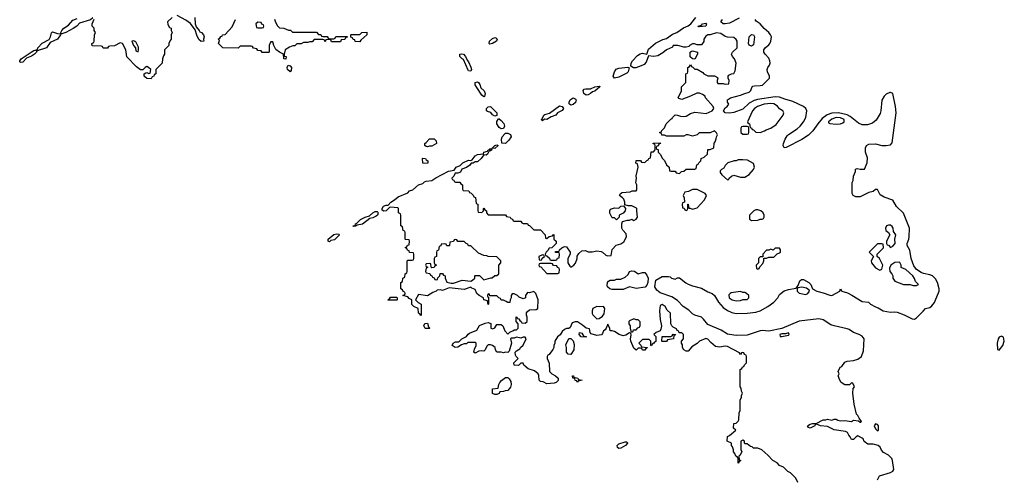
# Model space of a CAD drawing. Header units: inches. Extents: x 2710684 to 2828758, y 857022 to 965663.
# Tile 308 of 316: x 2791581 to 2800636, y 903247 to 907469. Entities that reach past the tile are written whole.
import ezdxf

# ---------------------------------------------------------------- set-up
doc = ezdxf.new("R2010")
doc.units = ezdxf.units.IN
doc.header["$MEASUREMENT"] = 0
doc.layers.add('C7990', color=7, linetype='Continuous')
doc.layers.add('C8900', color=7, linetype='Continuous')

msp = doc.modelspace()

# ---------------------------------------------------------------- linework, layer by layer
at = {"layer": 'C7990', "color": 4}
for points, elevation in [([(2792254, 907486), (2792232, 907468), (2792130, 907436), (2792107.3, 907410), (2792073.5, 907386.5), (2792004.7, 907350), (2791970, 907339), (2791960.2, 907340.2), (2791959, 907350), (2791969.3, 907370), (2791988, 907392), (2792030, 907419.1), (2792070, 907464), (2792110, 907478.8)], 8), ([(2792982, 907490), (2792942, 907450), (2792943.6, 907423.6), (2792958, 907398), (2792974, 907390), (2792974, 907370), (2792982, 907350), (2792974, 907330), (2792974, 907290), (2792963.6, 907276.4), (2792954, 907250), (2792954, 907230), (2792914, 907190), (2792914, 907150), (2792903.6, 907136.4), (2792894, 907110), (2792892.7, 907067.3), (2792834, 907010), (2792834, 906970), (2792818, 906962), (2792814, 906950), (2792798, 906942), (2792790, 906926), (2792750, 906928), (2792726, 906950), (2792726, 906970), (2792740.4, 906979.6), (2792750, 906982), (2792770, 906974), (2792782, 906978), (2792786, 907010), (2792766, 907030), (2792750, 907038), (2792734, 907030), (2792712.7, 907007.3), (2792692.7, 907007.3), (2792656.4, 907036.4), (2792567.3, 907127.3), (2792557.2, 907190), (2792526, 907250), (2792504.7, 907255.3), (2792451.6, 907228.4), (2792410, 907226), (2792398, 907222), (2792390, 907206), (2792350, 907206), (2792342, 907222), (2792330, 907226), (2792247.3, 907227.3), (2792246, 907250), (2792262, 907258), (2792267.3, 907272.7), (2792268, 907330), (2792278, 907350), (2792266, 907370), (2792266, 907390), (2792248.4, 907408.4), (2792248.4, 907431.6), (2792266, 907474)], 8), ([(2793191, 907490), (2793194.8, 907430), (2793202.8, 907402.8), (2793231, 907370), (2793236.9, 907356.9), (2793252, 907350), (2793272, 907330), (2793278, 907310), (2793272, 907290), (2793274, 907270), (2793250, 907268), (2793230, 907286), (2793210, 907326), (2793194.6, 907374.6), (2793152.5, 907432.5), (2793110, 907464), (2793030, 907508)], 8), ([(2793926, 907474), (2793930, 907454), (2793950, 907414), (2793970, 907394), (2794011.6, 907391.6), (2794052.7, 907372.7), (2794071.6, 907371.6), (2794090, 907354), (2794310, 907354), (2794330, 907334), (2794350, 907334), (2794358, 907318), (2794370, 907314), (2794410, 907314), (2794418, 907298), (2794430, 907294), (2794470, 907294), (2794482, 907298), (2794490, 907314), (2794592.7, 907312.7), (2794592.7, 907307.3), (2794578, 907302), (2794572.7, 907287.3), (2794538, 907282), (2794530, 907266), (2794450, 907266), (2794442, 907282), (2794430, 907286), (2794398, 907282), (2794390, 907266), (2794382, 907282), (2794370, 907286), (2794290, 907286), (2794270, 907266), (2794250, 907266), (2794230, 907258), (2794190, 907258), (2794170, 907246), (2794130, 907246), (2794111.6, 907228.4), (2794092.7, 907227.3), (2794063.6, 907216.4), (2794022, 907190), (2794012, 907150), (2794014, 907134), (2794032, 907130), (2794030, 907106), (2794009.3, 907109.3), (2794006, 907150), (2793970, 907168.7), (2793936, 907196), (2793918, 907230), (2793910, 907266), (2793890, 907266), (2793883.6, 907256.4), (2793874, 907230), (2793874, 907170), (2793870, 907166), (2793810, 907166), (2793802, 907182), (2793770, 907186), (2793762, 907202), (2793730, 907206), (2793722, 907222), (2793710, 907226), (2793610, 907226), (2793590, 907208), (2793448.4, 907208.4), (2793408.4, 907248.4), (2793418, 907278), (2793406, 907290), (2793422, 907298), (2793430, 907314), (2793442, 907318), (2793446, 907330), (2793470, 907334), (2793536.4, 907403.6), (2793566, 907470)], 8), ([(2798738, 903210), (2798718, 903250), (2798670, 903298), (2798646, 903310), (2798606, 903350), (2798570, 903366), (2798546, 903390), (2798506, 903410), (2798460.4, 903460.4), (2798406, 903510), (2798370, 903526), (2798330, 903526), (2798316.4, 903536.4), (2798300.4, 903540.4), (2798270, 903566), (2798250, 903566), (2798246, 903570), (2798246, 903590), (2798230, 903598), (2798214, 903590), (2798212.7, 903512.7), (2798222, 903490), (2798203.6, 903456.4), (2798194, 903450), (2798198, 903418), (2798212, 903410), (2798198, 903402), (2798190, 903388), (2798187.3, 903427.3), (2798182, 903442), (2798166, 903450), (2798156.4, 903476.4), (2798146, 903490), (2798146, 903510), (2798136.4, 903536.4), (2798126, 903550), (2798126, 903570), (2798086, 903590), (2798088.9, 903631.1), (2798110, 903642), (2798166, 903690), (2798146, 903710), (2798147.3, 903752.7), (2798170, 903754), (2798190, 903774), (2798194.6, 903785.4), (2798198, 903850), (2798207.3, 903872.7), (2798208, 903970), (2798218, 903990), (2798218, 904010), (2798228, 904030), (2798218, 904050), (2798216.4, 904076.4), (2798208, 904090), (2798206, 904250), (2798222, 904258), (2798227.3, 904272.7), (2798242, 904278), (2798247.3, 904292.7), (2798266, 904310), (2798266, 904370), (2798262, 904382), (2798247.3, 904387.3), (2798242, 904402), (2798230, 904406), (2798218, 904402), (2798210, 904386), (2798202, 904402), (2798090, 904462), (2798070, 904464), (2798015.3, 904455.3), (2797980.4, 904460.4), (2797936.4, 904496.4), (2797910, 904528), (2797890, 904535.3), (2797832, 904510), (2797811.1, 904488.9), (2797763.5, 904456.5), (2797730, 904418), (2797710, 904419), (2797690, 904428.7), (2797678, 904450), (2797675.3, 904475.3), (2797666, 904490), (2797666, 904510), (2797686, 904530), (2797686, 904570), (2797670, 904586), (2797647.3, 904587.3), (2797642, 904602), (2797627.3, 904607.3), (2797622, 904622), (2797590, 904638), (2797578, 904650), (2797568, 904670), (2797567.3, 904767.3), (2797536.4, 904796.4), (2797518, 904830), (2797490, 904848.7), (2797470, 904838), (2797464.9, 904790), (2797470.8, 904710), (2797482.8, 904650), (2797478.8, 904621.2), (2797470, 904606), (2797434, 904590), (2797414, 904570), (2797431.6, 904551.6), (2797432.7, 904507.3), (2797418, 904502), (2797414, 904490), (2797398, 904482), (2797390, 904466), (2797386, 904470), (2797386, 904510), (2797370, 904526), (2797310, 904526), (2797274, 904490), (2797292.7, 904472.7), (2797298, 904458), (2797352.7, 904452.7), (2797352.7, 904447.3), (2797338, 904442), (2797330, 904426), (2797310, 904426), (2797302, 904442), (2797290, 904446), (2797270, 904446), (2797250, 904428), (2797230, 904446), (2797202, 904510), (2797198, 904530), (2797206, 904566), (2797202, 904582), (2797190, 904586), (2797154.4, 904565.6), (2797130, 904559.3), (2797095.3, 904570), (2797050, 904598), (2797030, 904606), (2797010, 904606), (2797007.3, 904627.3), (2796990, 904666), (2796974, 904630), (2796964.7, 904615.3), (2796950, 904606), (2796941, 904579), (2796931.3, 904568.7), (2796890, 904562.7), (2796838, 904578), (2796828, 904590), (2796822, 904622), (2796790, 904628), (2796758, 904658), (2796710, 904688.7), (2796690, 904688.7), (2796662.8, 904677.2), (2796643.6, 904636.4), (2796630, 904626), (2796610, 904626), (2796590, 904618), (2796570, 904598), (2796551.1, 904568.9), (2796526, 904550), (2796502, 904510), (2796502, 904490), (2796492, 904470), (2796492, 904450), (2796485.4, 904434.6), (2796450, 904386), (2796438, 904382), (2796432.7, 904367.3), (2796432, 904350), (2796451.6, 904308.4), (2796454, 904230), (2796474, 904210), (2796510, 904192), (2796532, 904170), (2796532.7, 904147.3), (2796514, 904130), (2796496.9, 904123.1), (2796430, 904118), (2796396.4, 904136.4), (2796370, 904138), (2796358, 904150), (2796354.6, 904194.6), (2796348, 904210), (2796316, 904236), (2796256.5, 904256.5), (2796218, 904290), (2796210, 904306), (2796190, 904306), (2796167.3, 904287.3), (2796128, 904290), (2796126, 904310), (2796166, 904350), (2796147.3, 904367.3), (2796140.4, 904380.4), (2796138, 904410), (2796150, 904422), (2796182, 904438), (2796186, 904450), (2796210, 904474), (2796238, 904530), (2796230, 904546), (2796210, 904546), (2796190, 904538), (2796150, 904548), (2796130, 904538), (2796102, 904538), (2796094, 904530), (2796104.7, 904490), (2796082, 904418), (2796070, 904406), (2796050, 904408), (2796030, 904402), (2796010, 904408), (2795970, 904408), (2795958, 904430), (2795952.9, 904452.9), (2795930, 904468.7), (2795910, 904475.3), (2795890, 904475.3), (2795876.9, 904463.1), (2795862, 904430), (2795850, 904418), (2795830, 904422), (2795803.6, 904416.4), (2795770, 904398), (2795758, 904410), (2795763.1, 904436.9), (2795778, 904470), (2795778, 904490), (2795770, 904498), (2795703.6, 904496.4), (2795690, 904486), (2795670, 904486), (2795643.6, 904476.4), (2795610, 904455.3), (2795586, 904450), (2795558, 904470), (2795568.9, 904491.1), (2795590, 904504.7), (2795615.3, 904504.7), (2795626, 904510), (2795646, 904530), (2795690, 904552), (2795705.2, 904574.8), (2795716.5, 904583.5), (2795786, 904610), (2795810, 904654), (2795863.1, 904676.9), (2795890, 904682), (2795912.7, 904672.7), (2795914, 904630), (2795930, 904622), (2795950, 904634), (2795970, 904662), (2796010, 904664.7), (2796024.7, 904650), (2796043.6, 904603.6), (2796070, 904574), (2796087.3, 904592.7), (2796100.4, 904599.6), (2796116.4, 904603.6), (2796130, 904614), (2796150, 904614), (2796166, 904630), (2796166, 904670), (2796146, 904690), (2796147.3, 904732.7), (2796154, 904730), (2796158, 904718), (2796170, 904714), (2796179.6, 904699.6), (2796194, 904690), (2796198, 904678), (2796230, 904674), (2796248, 904692), (2796248.7, 904730), (2796242, 904750), (2796242, 904770), (2796250, 904782), (2796270, 904798), (2796330, 904802), (2796346, 904810), (2796348, 904890), (2796328, 904950), (2796310, 904968), (2796270, 904955.3), (2796250, 904958), (2796234, 904930), (2796232.7, 904907.3), (2796210, 904898), (2796174.6, 904914.6), (2796158, 904930), (2796130, 904946), (2796110, 904946), (2796102, 904930), (2796102, 904910), (2796092, 904890), (2796090, 904866), (2796070, 904866), (2796056.4, 904876.4), (2796030, 904886), (2796010, 904886), (2796002, 904902), (2795987.3, 904907.3), (2795970, 904926), (2795906, 904926), (2795902, 904942), (2795890, 904946), (2795882, 904930), (2795882, 904922), (2795894, 904914), (2795894, 904850), (2795890, 904846), (2795882, 904882), (2795848.9, 904888.9), (2795846, 904910), (2795806, 904930), (2795786, 904950), (2795770, 904986), (2795739, 904999), (2795730, 905008), (2795670, 904986), (2795530, 905002), (2795470, 904977.2), (2795450, 904982), (2795421, 904979), (2795410, 904968.7), (2795382, 904958), (2795330, 904928), (2795250, 904938), (2795222, 904890), (2795245.4, 904865.4), (2795274, 904850), (2795274, 904750), (2795270, 904746), (2795262, 904762), (2795248.4, 904768.4), (2795246, 904810), (2795206, 904830), (2795188.4, 904848.4), (2795186, 904890), (2795163.1, 904903.1), (2795150, 904918), (2795106, 904930), (2795122, 904938), (2795126, 904950), (2795122, 904962), (2795107.3, 904967.3), (2795102, 904982), (2795086, 904990), (2795086, 905050), (2795102, 905058), (2795106, 905090), (2795122, 905098), (2795126, 905130), (2795142, 905138), (2795146, 905150), (2795146, 905250), (2795150, 905254), (2795190, 905254), (2795202, 905258), (2795206, 905270), (2795206, 905310), (2795202, 905322), (2795167.3, 905327.3), (2795162, 905342), (2795147.3, 905347.3), (2795142, 905362), (2795128.4, 905368.4), (2795130, 905374), (2795142, 905378), (2795147.3, 905392.7), (2795162, 905398), (2795166, 905430), (2795162, 905442), (2795130, 905446), (2795126, 905450), (2795126, 905510), (2795122, 905522), (2795107.3, 905527.3), (2795102, 905562), (2795086, 905570), (2795086, 905670), (2795082, 905682), (2795066, 905690), (2795066, 905730), (2795058, 905738), (2794990, 905742), (2794981, 905739), (2794950.8, 905709.2), (2794930, 905705.2), (2794915.3, 905715.3), (2794914, 905730), (2794927.6, 905752.4), (2794950, 905760.7), (2794970, 905762), (2794994, 905790), (2795028.7, 905810), (2795062.9, 905837.1), (2795150, 905876), (2795167, 905893), (2795198, 905902), (2795250, 905947.3), (2795290, 905960.7), (2795304.2, 905975.8), (2795318, 905982), (2795370, 905987.3), (2795407.6, 906012.4), (2795524.8, 906075.2), (2795575.3, 906084.7), (2795595.3, 906110), (2795632.9, 906127.1), (2795655.3, 906150), (2795710, 906174.8), (2795730, 906171.3), (2795742, 906178), (2795770, 906214.8), (2795790, 906226.8), (2795847.3, 906232.7), (2795848.7, 906250), (2795882, 906258), (2795888, 906270), (2795904.7, 906275.3), (2795910, 906282), (2795919.6, 906279.6), (2795922, 906270), (2795910, 906262), (2795898, 906262), (2795882, 906230), (2795870, 906222), (2795850, 906226), (2795824.7, 906190), (2795790, 906162), (2795770, 906162), (2795750, 906148), (2795732.7, 906147.3), (2795722, 906130), (2795691, 906109), (2795647.1, 906092.9), (2795635.3, 906064.7), (2795610, 906055.3), (2795584.7, 906055.3), (2795572.7, 906027.3), (2795554, 906010), (2795558, 905998), (2795572.7, 905992.7), (2795578, 905978), (2795590, 905974), (2795630, 905974), (2795638, 905958), (2795654, 905950), (2795654, 905910), (2795658, 905898), (2795712.7, 905892.7), (2795718, 905878), (2795732.7, 905872.7), (2795752.7, 905852.7), (2795758, 905838), (2795772.7, 905832.7), (2795778, 905778), (2795794, 905770), (2795794, 905710), (2795798, 905698), (2795830, 905694), (2795846, 905710), (2795846, 905730), (2795850, 905734), (2795858, 905718), (2795874, 905710), (2795874, 905690), (2795890, 905674), (2796050, 905674), (2796058, 905658), (2796092.7, 905652.7), (2796098, 905638), (2796112.7, 905632.7), (2796118, 905618), (2796130, 905614), (2796190, 905614), (2796198, 905598), (2796210, 905594), (2796250, 905594), (2796258, 905578), (2796270, 905574), (2796310, 905534), (2796370, 905534), (2796414, 905490), (2796418, 905458), (2796430, 905454), (2796450, 905474), (2796482, 905478), (2796486, 905490), (2796492.7, 905492.7), (2796494, 905450), (2796514, 905430), (2796514, 905410), (2796474, 905370), (2796450, 905366), (2796436.9, 905343.1), (2796422, 905330), (2796414, 905310), (2796418, 905298), (2796430, 905294), (2796452.7, 905272.7), (2796458, 905258), (2796470, 905254), (2796510, 905254), (2796522, 905258), (2796527.3, 905272.7), (2796542, 905278), (2796546, 905310), (2796542, 905322), (2796510, 905326), (2796510, 905334), (2796542, 905338), (2796546, 905350), (2796566, 905370), (2796590, 905382), (2796610, 905378), (2796642, 905330), (2796642, 905310), (2796622, 905270), (2796622, 905230), (2796639.6, 905199.6), (2796650, 905192), (2796678, 905210), (2796693.2, 905226.8), (2796708, 905270), (2796708.4, 905291.6), (2796723.1, 905316.9), (2796750, 905342), (2796783.6, 905343.6), (2796810, 905332), (2796847.3, 905332.7), (2796890, 905341), (2796930, 905336), (2796942, 905330), (2796970, 905302), (2796990, 905294), (2797022, 905298), (2797030, 905354), (2797068, 905392), (2797110, 905404.7), (2797136.5, 905423.5), (2797162, 905470), (2797158, 905498), (2797128, 905530), (2797118, 905550), (2797118, 905590), (2797126, 905610), (2797170, 905624.7), (2797190, 905624.7), (2797210, 905631.3), (2797230, 905622), (2797250, 905632), (2797262, 905650), (2797255.3, 905710), (2797258, 905730), (2797254.6, 905734.6), (2797210, 905755.3), (2797176.4, 905756.4), (2797146, 905766), (2797146, 905790), (2797136.4, 905816.4), (2797126, 905830), (2797098, 905850), (2797106, 905870), (2797123.1, 905876.9), (2797194.6, 905885.4), (2797212.7, 905892.7), (2797250, 905894), (2797256.4, 905903.6), (2797255.3, 905950), (2797248.7, 905968.7), (2797254, 906010), (2797249, 906031), (2797268, 906110), (2797262, 906142), (2797248.9, 906148.9), (2797250, 906174), (2797290, 906174), (2797298, 906158), (2797330, 906154), (2797347.3, 906172.7), (2797362, 906178), (2797367.3, 906192.7), (2797382, 906198), (2797387.3, 906252.7), (2797410, 906254), (2797426, 906270), (2797426, 906310), (2797422, 906322), (2797407.3, 906327.3), (2797407.3, 906332.7), (2797470, 906334), (2797474, 906330), (2797458, 906322), (2797452.7, 906307.3), (2797438, 906302), (2797434, 906290), (2797438, 906278), (2797452.7, 906272.7), (2797454, 906250), (2797471.6, 906231.6), (2797492, 906190), (2797511.3, 906171.3), (2797530, 906134), (2797554, 906110), (2797558, 906078), (2797570, 906074), (2797610, 906074), (2797618, 906058), (2797650, 906054), (2797668.4, 906071.6), (2797690, 906074), (2797710, 906094), (2797790, 906094), (2797802, 906098), (2797808.4, 906131.6), (2797822, 906138), (2797827.3, 906152.7), (2797846, 906170), (2797847.3, 906192.7), (2797876.4, 906203.6), (2797906, 906230), (2797910, 906274), (2797930, 906274), (2797966, 906290), (2797968.4, 906331.6), (2797976.4, 906343.6), (2797987.3, 906372.7), (2797988.4, 906391.6), (2797998, 906410), (2797990, 906426), (2797970, 906446), (2797930, 906428), (2797830, 906428), (2797810, 906408), (2797770, 906395.3), (2797730, 906408), (2797710, 906408), (2797690, 906398), (2797650, 906395.3), (2797530, 906398), (2797510, 906406), (2797487.3, 906407.3), (2797482, 906422), (2797466, 906430), (2797482, 906438), (2797486, 906450), (2797510, 906474), (2797526, 906510), (2797570, 906554), (2797582, 906558), (2797586, 906570), (2797608.4, 906591.6), (2797630, 906591.3), (2797659.6, 906579.6), (2797690, 906578), (2797710, 906582), (2797750, 906604.7), (2797790, 906618), (2797893.6, 906606.4), (2797948, 906630), (2797958.6, 906641.4), (2797964, 906650), (2797959, 906670), (2797889, 906750), (2797884, 906764), (2797861.2, 906781.2), (2797832.1, 906792.1), (2797807.3, 906792.7), (2797750, 906765.2), (2797670, 906735.3), (2797642, 906742), (2797638, 906750), (2797667.3, 906812.7), (2797668, 906850), (2797706, 906890), (2797706, 906970), (2797722, 906978), (2797726, 906990), (2797726, 907030), (2797742, 907038), (2797750, 907054), (2797758, 907038), (2797772.7, 907032.7), (2797790, 907014), (2797810, 907014), (2797863.6, 906983.6), (2797874, 906970), (2797910, 906952), (2797970.9, 906950.9), (2797998, 906938), (2798002, 906930), (2797994, 906910), (2797994, 906890), (2798002, 906882), (2798050, 906882), (2798070, 906874), (2798102, 906878), (2798106, 906910), (2798098, 906930), (2798098, 906950), (2798102, 906958), (2798128.4, 906971.6), (2798150, 906974), (2798160.4, 906999.6), (2798169, 907070), (2798154, 907110), (2798135.3, 907130), (2798128.7, 907150), (2798135.3, 907170), (2798178, 907210), (2798178, 907270), (2798170, 907286), (2798150, 907306), (2798090, 907308.7), (2798070, 907315.3), (2798030, 907342), (2797990, 907348), (2797930, 907328.7), (2797910, 907328), (2797890, 907318), (2797872, 907290), (2797871.3, 907268.7), (2797850, 907238), (2797810, 907238), (2797787.3, 907247.3), (2797770, 907248), (2797742, 907230), (2797738, 907222), (2797710, 907215.3), (2797690, 907215.3), (2797632.5, 907232.5), (2797592, 907230), (2797583.4, 907216.6), (2797528.2, 907190), (2797497.2, 907162.8), (2797450, 907136.9), (2797410, 907129.6), (2797364.9, 907135.1), (2797341.5, 907078.5), (2797322.9, 907057.1), (2797296.7, 907043.3), (2797246.5, 907026.5), (2797226.5, 907026.5), (2797200.7, 907040.7), (2797204.2, 907070), (2797216.4, 907090), (2797261.6, 907138.4), (2797286, 907154), (2797310, 907161.1), (2797348.9, 907151.1), (2797363.3, 907196.7), (2797427.2, 907252.7), (2797494.2, 907285.8), (2797530, 907295.5), (2797583.5, 907336.5), (2797624, 907350), (2797685.6, 907394.4), (2797730, 907410.8), (2797754.5, 907430), (2797799, 907490)], 8), ([(2798197.7, 907482.3), (2798110, 907435.6), (2798070.3, 907429.7), (2798051.8, 907431.8), (2798029.5, 907450), (2798043.7, 907470)], 4), ([(2800000, 905087.4), (2799976.2, 905110), (2799950, 905120.4), (2799891.9, 905131.9), (2799870, 905142), (2799829.8, 905169.8), (2799804.2, 905204.2), (2799778.5, 905270), (2799768.2, 905348.2), (2799741.6, 905390), (2799741.3, 905410), (2799757.7, 905450), (2799761, 905470), (2799763.1, 905550), (2799708.2, 905688.2), (2799645.2, 905750), (2799610, 905808), (2799530, 905835.3), (2799495.3, 905855.3), (2799470, 905906), (2799450, 905906), (2799430, 905888), (2799390, 905878), (2799310, 905838), (2799270, 905838), (2799246, 905850), (2799238, 905870), (2799238, 905970), (2799246, 905990), (2799248, 906030), (2799268, 906070), (2799268.4, 906091.6), (2799282, 906098), (2799310, 906092), (2799350, 906094), (2799375.3, 906150), (2799378, 906198), (2799358, 906250), (2799358, 906290), (2799368.9, 906311.1), (2799390, 906322), (2799450, 906324.7), (2799510, 906311), (2799550.9, 906310.9), (2799590, 906317.3), (2799604.8, 906335.2), (2799642, 906610), (2799635, 906670), (2799610, 906789), (2799590, 906799.3), (2799582, 906798), (2799550, 906784), (2799530, 906764), (2799510.5, 906729.5), (2799501.3, 906630), (2799493.5, 906606.5), (2799457.3, 906542.7), (2799423.9, 906516.1), (2799379.2, 906500.8), (2799330, 906499.8), (2799295.4, 906515.4), (2799217.3, 906577.3), (2799190, 906592.9), (2799110, 906611.8), (2799050, 906608.8), (2799007.9, 906592.1), (2798961.2, 906558.8), (2798919.6, 906510), (2798874.1, 906445.9), (2798834.9, 906405.1), (2798774.1, 906365.9), (2798630, 906292.3), (2798610, 906289.2), (2798600.9, 906310), (2798604.5, 906330), (2798620.7, 906370), (2798639.3, 906400.7), (2798650, 906413.4), (2798730, 906465.5), (2798758, 906490), (2798789.4, 906530), (2798809.5, 906570), (2798818.7, 906630), (2798809.6, 906650), (2798789.6, 906670), (2798690, 906714.8), (2798616.3, 906736.3), (2798570, 906755.1), (2798530, 906759.8), (2798366.3, 906733.7), (2798335.6, 906724.4), (2798290, 906700.5), (2798230, 906646), (2798150, 906615.8), (2798108.5, 906608.5), (2798069.3, 906610), (2798054.5, 906630), (2798070, 906658.8), (2798088.7, 906670), (2798102, 906690), (2798089, 906710), (2798090, 906732), (2798118, 906750), (2798210, 906773.7), (2798250, 906790.3), (2798290, 906800.5), (2798303.5, 906816.5), (2798314.7, 906845.3), (2798324.2, 906855.8), (2798339.1, 906860.9), (2798390, 906862), (2798412.3, 906867.7), (2798476, 906930), (2798478, 906950), (2798459.5, 906990), (2798455.1, 907010), (2798462, 907030), (2798477.6, 907050), (2798482.4, 907070), (2798479.7, 907090), (2798470, 907114.5), (2798438, 907150), (2798426, 907170), (2798426, 907190), (2798438, 907210), (2798470, 907236.3), (2798479.6, 907250), (2798490, 907271.3), (2798495.1, 907310), (2798487.3, 907330), (2798471.8, 907350), (2798428, 907388), (2798390, 907429.4), (2798353.8, 907453.8), (2798343.7, 907470)], 4), ([(2799470, 903234), (2799488.4, 903271.6), (2799590, 903301), (2799610, 903312), (2799619, 903330), (2799609, 903410), (2799602, 903430), (2799570, 903462), (2799525.6, 903485.6), (2799506, 903506), (2799494.2, 903534.2), (2799475.3, 903550), (2799430, 903562), (2799380.4, 903560.4), (2799347.3, 903587.3), (2799338, 903610), (2799330, 903618), (2799290, 903638), (2799274, 903630), (2799250, 903606), (2799230, 903606), (2799218, 903630), (2799204.7, 903644.7), (2799195.3, 903670), (2799176.9, 903676.9), (2799070, 903693.2), (2799010, 903725.2), (2798946, 903730), (2798910, 903746), (2798898, 903742), (2798894, 903730), (2798850, 903709), (2798836.4, 903716.4), (2798826, 903730), (2798850, 903744.7), (2798871.6, 903751.6), (2798907.3, 903752.7), (2798970, 903784.7), (2798994.6, 903785.4), (2799010, 903792), (2799050, 903782), (2799070, 903792), (2799090, 903792), (2799103.6, 903783.6), (2799130, 903778), (2799170, 903779.1), (2799229.3, 903770.7), (2799250, 903782.8), (2799295.3, 903775.3), (2799310, 903762.8), (2799317.2, 903762.8), (2799322, 903770), (2799300.1, 903800.1), (2799290, 903825.2), (2799277.2, 903837.2), (2799254, 903930), (2799242, 904030), (2799245.6, 904074.4), (2799258, 904090), (2799242, 904122), (2799230, 904126), (2799211, 904109), (2799170, 904108.7), (2799135.3, 904130), (2799122, 904150), (2799108, 904190), (2799118, 904210), (2799108, 904230), (2799128, 904270), (2799142, 904278), (2799170, 904318), (2799190, 904326), (2799250, 904330.8), (2799290, 904344), (2799324, 904370), (2799339.6, 904420.4), (2799346, 904530), (2799330, 904554.7), (2799301.2, 904570), (2799248.7, 904588.7), (2799210, 904616), (2799190, 904624), (2799070, 904649.5), (2799041.6, 904661.6), (2798970, 904706.2), (2798930, 904714.8), (2798750, 904693.8), (2798590, 904626.3), (2798470, 904602.7), (2798410, 904607.6), (2798390, 904605.1), (2798270, 904566), (2798170, 904563.5), (2798109.7, 904569.7), (2798090, 904575.6), (2798030.9, 904610.9), (2797910, 904662), (2797870, 904712.3), (2797850, 904729.5), (2797790, 904749.5), (2797770, 904762), (2797734.2, 904794.2), (2797682, 904830), (2797630, 904884.5), (2797578.3, 904918.3), (2797470, 904954.5), (2797440.1, 904980.1), (2797422.4, 905010), (2797430, 905071.3), (2797490, 905104), (2797546.4, 905106.4), (2797562, 905102), (2797574, 905090), (2797610, 905082), (2797630, 905094), (2797650, 905092), (2797706, 905046), (2797730, 905034), (2797770, 905019.1), (2797850, 904999.1), (2797910, 904963), (2797950, 904948), (2797971.6, 904931.6), (2798007.6, 904867.6), (2798050, 904820.4), (2798090, 904792.4), (2798130, 904774.9), (2798170, 904764.4), (2798270, 904768.7), (2798350, 904777.6), (2798391.2, 904788.8), (2798460.9, 904830), (2798516, 904870), (2798553.2, 904910), (2798570, 904938), (2798610, 904972), (2798650, 904986.8), (2798722, 904998), (2798739, 905021), (2798754.6, 905065.4), (2798770, 905078), (2798790, 905076), (2798838, 905050), (2798856, 905030), (2798871.3, 904990), (2798912, 904970), (2798970, 904954.4), (2799030, 904931.7), (2799050, 904930.3), (2799122, 904970), (2799130, 904991.3), (2799142, 904970), (2799193.3, 904953.3), (2799233.4, 904933.4), (2799330, 904876.3), (2799388, 904868), (2799406.8, 904850), (2799450, 904826.4), (2799477.5, 904817.5), (2799522, 904790), (2799590, 904776.3), (2799630, 904780.7), (2799650, 904777.3), (2799713.7, 904753.7), (2799790, 904716), (2799810, 904711), (2799830, 904724.7), (2799890, 904784.7), (2799910, 904811), (2799950, 904820.7), (2799970, 904834.8), (2799993.6, 904866.4), (2800000, 904881.7)], 4)]:
    msp.add_lwpolyline(points, dxfattribs=dict(at, elevation=elevation))
for points, elevation in [([(2793770, 907446), (2793754, 907430), (2793758, 907398), (2793770, 907394), (2793810, 907394), (2793822, 907398), (2793826, 907410), (2793822, 907422), (2793807.3, 907427.3), (2793802, 907442)], 8), ([(2797830, 907402), (2797823.1, 907403.1), (2797822, 907410), (2797850, 907418.8), (2797861.2, 907430), (2797890, 907436.4), (2797897.1, 907430), (2797890, 907408.2)], 4), ([(2791742, 907182), (2791734, 907186), (2791738, 907178), (2791734.8, 907170), (2791718.8, 907150), (2791690, 907133.2), (2791644, 907116), (2791610, 907078), (2791590, 907075.3), (2791582, 907082), (2791581.2, 907090), (2791596, 907110), (2791685.2, 907170), (2791710, 907184), (2791744.7, 907195.3), (2791747, 907210), (2791786.6, 907253.4), (2791852.1, 907287.9), (2791863.5, 907310), (2791872.3, 907347.7), (2791883.7, 907356.3), (2791930, 907341.6), (2791959.6, 907339.6), (2791958, 907330), (2791928.9, 907291.1), (2791861.4, 907258.6), (2791828.7, 907211.3)], 8), ([(2794710, 907266), (2794667.3, 907267.3), (2794662, 907282), (2794647.3, 907287.3), (2794642, 907302), (2794627.3, 907307.3), (2794626, 907330), (2794630, 907334), (2794710, 907334), (2794728.4, 907351.6), (2794772.7, 907352.7), (2794774, 907330), (2794719.6, 907280.4)], 8), ([(2795904.7, 907244.7), (2795898, 907250), (2795902, 907270), (2795930, 907296), (2795950, 907306), (2795961, 907301), (2795972, 907290), (2795964.7, 907270), (2795930, 907249)], 8), ([(2798310, 907226), (2798290, 907235.3), (2798284.5, 907250), (2798289.6, 907310.3), (2798310, 907333.4), (2798330.3, 907330.3), (2798338, 907310), (2798330, 907238)], 4), ([(2792630, 907275.3), (2792614, 907270), (2792626.8, 907230), (2792644.7, 907210), (2792650, 907182), (2792670, 907174), (2792675.3, 907190), (2792674.6, 907214.6), (2792650, 907266)], 8), ([(2795730, 906995.3), (2795710, 906999), (2795705.1, 907005.1), (2795663.1, 907103.1), (2795650, 907109), (2795629.2, 907130), (2795630, 907152), (2795644.7, 907155.3), (2795662, 907150), (2795682, 907130), (2795696.9, 907096.9), (2795710, 907082), (2795730.5, 907030.5), (2795737.3, 907010)], 8), ([(2797790, 907106), (2797767.3, 907107.3), (2797748.4, 907128.4), (2797746, 907170), (2797760.4, 907179.6), (2797770, 907182), (2797814, 907170), (2797814, 907150)], 8), ([(2794070, 906988.7), (2794045.2, 907010), (2794041.2, 907030), (2794050, 907051.3), (2794070, 907044.7), (2794081, 907030), (2794078, 907002)], 8), ([(2797050, 906929.3), (2797038.4, 906950), (2797051.2, 906990), (2797067.2, 907012.8), (2797090, 907022.6), (2797173, 907033), (2797185.4, 907025.4), (2797178, 906990), (2797163.4, 906976.6), (2797090, 906938.3)], 8), ([(2795850, 906758), (2795830, 906774), (2795784.1, 906844.1), (2795769.3, 906870), (2795770, 906891.3), (2795790, 906897.3), (2795801, 906890), (2795812.5, 906872.5), (2795821.4, 906841.4), (2795852.5, 906812.5), (2795862.8, 906790), (2795856.9, 906763.1)], 8), ([(2796790, 906775.1), (2796769.7, 906789.7), (2796764.2, 906815.8), (2796772.1, 906827.9), (2796787.2, 906832.8), (2796830, 906833), (2796870, 906850.4), (2796910, 906858), (2796915.3, 906855.3), (2796916, 906850), (2796871, 906810), (2796850, 906803.7), (2796830, 906789.4), (2796810, 906777)], 8), ([(2796650, 906682.7), (2796634, 906694), (2796635.1, 906710), (2796644.5, 906730), (2796670, 906750.4), (2796690, 906740.7), (2796698, 906730), (2796692.3, 906707.7), (2796670, 906689.4)], 8), ([(2795950, 906582), (2795930, 906594), (2795914.8, 906614.8), (2795883.7, 906623.7), (2795875.3, 906630), (2795874, 906650), (2795890, 906666), (2795910, 906670.8), (2795970.4, 906610.4), (2795970, 906586)], 8), ([(2796430, 906549.4), (2796406, 906554), (2796390, 906538), (2796378, 906550), (2796384.7, 906555.3), (2796401.2, 906590), (2796410, 906597.3), (2796452.5, 906607.5), (2796544.7, 906675.3), (2796570.8, 906670), (2796580.7, 906650), (2796570, 906634), (2796528, 906612), (2796510.4, 906589.6), (2796470, 906574)], 8), ([(2798490, 906697), (2798428.8, 906691.2), (2798366, 906670), (2798338, 906650), (2798321, 906630), (2798274, 906530), (2798278, 906518), (2798294, 906510), (2798298, 906478), (2798310, 906474), (2798318, 906458), (2798330, 906454), (2798350, 906434), (2798390, 906432), (2798430, 906444.7), (2798445.2, 906454.8), (2798490, 906471), (2798536.6, 906503.4), (2798602, 906590), (2798608, 906610), (2798598, 906630), (2798569.4, 906649.4), (2798550, 906674), (2798515.1, 906695.1)], 8), ([(2799090, 906569.3), (2799050, 906552.3), (2799018, 906530), (2799018, 906518), (2799030, 906512), (2799090, 906507.3), (2799130, 906510.8), (2799150, 906518.8), (2799164, 906530), (2799164, 906550), (2799130, 906564.5)], 8), ([(2796010, 906464.5), (2795990, 906478), (2795969.6, 906509.7), (2795970, 906532), (2795984.7, 906555.3), (2795990, 906556), (2796010, 906540.7), (2796032, 906512), (2796039.3, 906490), (2796030, 906466)], 8), ([(2798270, 906486), (2798230, 906486), (2798218, 906482), (2798214, 906470), (2798214, 906430), (2798230, 906414), (2798270, 906414), (2798282, 906418), (2798286, 906430), (2798286, 906470), (2798282, 906482)], 8), ([(2796050, 906329.2), (2796013.6, 906333.6), (2796013.3, 906370), (2796019.6, 906390), (2796042.6, 906417.4), (2796050, 906423), (2796070, 906423.8), (2796093.4, 906413.4), (2796102, 906390), (2796080.9, 906359.1)], 8), ([(2795330, 906298), (2795320.4, 906300.4), (2795306, 906310), (2795306, 906330), (2795320.4, 906339.6), (2795350, 906372), (2795392, 906372), (2795412.7, 906352.7), (2795414, 906330), (2795370, 906306), (2795350, 906306)], 8), ([(2795950, 906282), (2795934, 906286), (2795922, 906282), (2795950, 906311), (2795970, 906316), (2795982, 906310)], 8), ([(2795330, 906146), (2795287.3, 906147.3), (2795286, 906190), (2795290, 906194), (2795312.7, 906192.7), (2795318, 906178), (2795334, 906170), (2795334, 906150)], 8), ([(2798230, 906178), (2798190, 906178), (2798171.1, 906168.9), (2798151.6, 906168.4), (2798094, 906150), (2798070, 906126), (2798058, 906102), (2798034, 906090), (2798022, 906078), (2798023.6, 906063.6), (2798039.6, 906039.6), (2798090, 905994), (2798102, 905998), (2798106, 906010), (2798126, 906030), (2798150, 906038), (2798210, 906018), (2798250, 906018), (2798290, 906044.7), (2798329, 906090), (2798339, 906110), (2798330, 906146), (2798274.6, 906174.6)], 8), ([(2797810, 905906), (2797770, 905906), (2797731.6, 905888.4), (2797698, 905882), (2797682, 905850), (2797692, 905830), (2797694, 905790), (2797678, 905782), (2797674, 905770), (2797678, 905738), (2797692.7, 905732.7), (2797698, 905718), (2797710, 905714), (2797722, 905718), (2797726, 905730), (2797726, 905770), (2797730, 905772), (2797734, 905734), (2797746, 905734), (2797770, 905724.7), (2797810, 905738), (2797878, 905810), (2797898, 905850), (2797886, 905870)], 8), ([(2797070, 905626), (2797050, 905646), (2797030, 905646), (2797026, 905650), (2797009, 905689), (2797009.1, 905710.9), (2797015.3, 905724.7), (2797050, 905738), (2797090, 905734), (2797108.4, 905751.6), (2797134, 905754), (2797152, 905732), (2797150.8, 905709.2), (2797130, 905688), (2797094, 905670), (2797094, 905650)], 8), ([(2794650, 905566), (2794646, 905570), (2794667.3, 905572.7), (2794668.7, 905590), (2794682.7, 905597.3), (2794714, 905630), (2794758, 905650), (2794798, 905662), (2794827.7, 905692.3), (2794850, 905702.8), (2794870, 905702), (2794876, 905696), (2794878, 905690), (2794871, 905670), (2794858.5, 905661.5), (2794830, 905645.2), (2794801, 905639), (2794733, 905587), (2794683.6, 905576.4), (2794670, 905568.7)], 8), ([(2798370, 905719), (2798350, 905719), (2798332, 905710), (2798294, 905670), (2798292.7, 905632.7), (2798310, 905622), (2798370, 905624.7), (2798390, 905632), (2798410, 905632), (2798420.4, 905639.6), (2798428, 905650), (2798428, 905670), (2798418, 905690), (2798398, 905710)], 8), ([(2799570, 905578), (2799551.3, 905570), (2799544, 905550), (2799547.7, 905527.7), (2799572, 905510), (2799582, 905490), (2799554, 905430), (2799554, 905410), (2799558, 905398), (2799570, 905394), (2799590, 905372), (2799610, 905384.7), (2799632.3, 905410), (2799628, 905450), (2799638, 905490), (2799618, 905518), (2799615.3, 905550), (2799605.6, 905565.6), (2799590, 905577.2)], 8), ([(2794430, 905425.2), (2794418, 905430), (2794419, 905450), (2794469.6, 905490.4), (2794497.3, 905497.3), (2794516, 905496), (2794522, 905490), (2794476.4, 905443.6), (2794443.5, 905436.5)], 8), ([(2795590, 905446), (2795578, 905442), (2795570, 905426), (2795538, 905422), (2795534, 905390), (2795530, 905386), (2795510, 905386), (2795502, 905402), (2795490, 905406), (2795458, 905402), (2795452.7, 905387.3), (2795438, 905382), (2795432.7, 905347.3), (2795418, 905342), (2795414, 905330), (2795414, 905290), (2795398, 905282), (2795394, 905270), (2795394, 905230), (2795398, 905218), (2795414, 905210), (2795398, 905202), (2795392.7, 905187.3), (2795370, 905186), (2795366, 905190), (2795362, 905222), (2795350, 905226), (2795318, 905222), (2795314, 905210), (2795318, 905198), (2795334, 905190), (2795318, 905182), (2795314, 905150), (2795318, 905138), (2795352.7, 905132.7), (2795358, 905118), (2795372.7, 905112.7), (2795378, 905098), (2795392.7, 905092.7), (2795398, 905078), (2795410, 905074), (2795422, 905078), (2795427.3, 905092.7), (2795446, 905110), (2795447.3, 905132.7), (2795470, 905134), (2795478, 905118), (2795494, 905110), (2795494, 905090), (2795510, 905054), (2795550, 905044.7), (2795570, 905044.7), (2795650, 905072), (2795730, 905062), (2795746, 905070), (2795766, 905090), (2795766, 905110), (2795770, 905114), (2795810, 905114), (2795850, 905074), (2795912.7, 905092.7), (2795927.3, 905092.7), (2795950, 905114), (2795970, 905114), (2795986, 905130), (2795986, 905210), (2796006, 905230), (2796006, 905250), (2795970, 905286), (2795890, 905288), (2795876.4, 905296.4), (2795850, 905298), (2795800.4, 905320.4), (2795730, 905386), (2795710, 905386), (2795702, 905402), (2795687.3, 905407.3), (2795670, 905426), (2795610, 905426), (2795602, 905442)], 8), ([(2799510, 905406), (2799470, 905406), (2799394, 905330), (2799434, 905290), (2799412, 905250), (2799414, 905230), (2799450, 905184.7), (2799490, 905164.7), (2799510, 905174), (2799518, 905210), (2799488, 905270), (2799466, 905290), (2799466, 905310), (2799526, 905370), (2799522, 905402)], 8), ([(2796390, 905306), (2796354, 905290), (2796358, 905258), (2796370, 905254), (2796382, 905258), (2796387.3, 905272.7), (2796406, 905290), (2796402, 905302)], 8), ([(2798570, 905366), (2798530, 905366), (2798510, 905346), (2798490, 905358), (2798471.6, 905348.4), (2798450, 905346), (2798414, 905310), (2798414, 905286), (2798390, 905286), (2798374, 905270), (2798374, 905230), (2798354, 905210), (2798358, 905178), (2798370, 905174), (2798382, 905178), (2798387.3, 905192.7), (2798416.4, 905223.6), (2798426, 905250), (2798426, 905274), (2798450, 905274), (2798470, 905282), (2798516.4, 905283.6), (2798547.3, 905312.7), (2798570, 905322), (2798578, 905330), (2798578, 905350)], 8), ([(2796470, 905226), (2796370, 905226), (2796358, 905222), (2796354, 905210), (2796358, 905198), (2796372.7, 905192.7), (2796430, 905134), (2796530, 905134), (2796542, 905138), (2796546, 905170), (2796542, 905182), (2796527.3, 905187.3), (2796522, 905202), (2796490, 905206), (2796482, 905222)], 8), ([(2799670, 905238), (2799630, 905235.3), (2799592, 905210), (2799579.6, 905180.4), (2799582, 905150), (2799602, 905130), (2799611.6, 905111.6), (2799612, 905090), (2799630, 905062), (2799710, 905032), (2799770, 905032), (2799796.4, 905023.6), (2799830, 905022), (2799846, 905030), (2799818, 905058), (2799810, 905086), (2799795.3, 905110), (2799730, 905168), (2799688.7, 905188.7), (2799688, 905210), (2799674.6, 905234.6)], 8), ([(2797270, 905130.8), (2797310, 905142.8), (2797330, 905140.7), (2797350, 905116), (2797360.4, 905090), (2797358.4, 905050), (2797350, 905024), (2797332.7, 905007.3), (2797250, 904993.2), (2797190, 905009.3), (2797130, 904985.1), (2797030, 904985.2), (2797008, 904990), (2796988, 905010), (2796983.1, 905023.1), (2796988, 905050), (2796996.4, 905063.6), (2797010, 905071.3), (2797050, 905072), (2797070, 905082), (2797110, 905082), (2797150, 905098), (2797175.5, 905124.5), (2797189.3, 905150), (2797210, 905158), (2797235.6, 905155.6)], 4), ([(2798210, 904966), (2798125.4, 904954.6), (2798114, 904950), (2798103.6, 904936.4), (2798104.7, 904910), (2798134, 904890), (2798170, 904882), (2798210, 904884.7), (2798232.7, 904892.7), (2798270, 904894), (2798286, 904910), (2798286, 904930), (2798266, 904950), (2798250, 904958), (2798230, 904958)], 8), ([(2798774, 905006), (2798738, 905002), (2798731.3, 904988.7), (2798731, 904970), (2798750.5, 904950.5), (2798810, 904940.2), (2798830, 904947.2), (2798845.2, 904970), (2798840.2, 904980.2), (2798817.2, 904997.2)], 4), ([(2794970, 904886), (2794966, 904890), (2794982, 904898), (2794990, 904914), (2795050, 904914), (2795054, 904910), (2795054, 904890), (2795050, 904886)], 8), ([(2796890, 904829), (2796851, 904809), (2796844.7, 904790), (2796844.7, 904764.7), (2796851, 904751), (2796890, 904714), (2796910, 904718), (2796940.2, 904739.8), (2796957.2, 904762.8), (2796962, 904810), (2796950, 904828), (2796910, 904825.2)], 8), ([(2795310, 904626), (2795298, 904650), (2795307.3, 904672.7), (2795330, 904674), (2795342, 904642), (2795352, 904630), (2795350, 904626)], 8), ([(2797230, 904715.3), (2797190, 904698), (2797182, 904690), (2797182, 904670), (2797194, 904650), (2797194, 904630), (2797202, 904602), (2797210, 904594), (2797222, 904598), (2797227.3, 904612.7), (2797250, 904614), (2797267.3, 904632.7), (2797282, 904638), (2797287.3, 904652.7), (2797287.3, 904687.3), (2797270, 904706), (2797250, 904706)], 8), ([(2796790, 904546), (2796746, 904550), (2796726, 904570), (2796728, 904590), (2796750, 904582), (2796770, 904554), (2796790, 904552)], 8), ([(2798650, 904586), (2798623.6, 904576.4), (2798590, 904576), (2798572, 904570), (2798574, 904554), (2798590, 904552), (2798650, 904564.7), (2798658, 904570)], 8), ([(2796650, 904388), (2796626, 904390), (2796609.1, 904409.1), (2796608.7, 904450), (2796603.1, 904476.9), (2796630, 904534), (2796650, 904534), (2796670, 904514), (2796679.8, 904479.8), (2796678, 904430)], 8), ([(2797490, 904506), (2797486, 904510), (2797490, 904554), (2797570, 904554), (2797582, 904558), (2797590, 904574), (2797612.7, 904572.7), (2797610, 904566), (2797598, 904562), (2797594, 904530), (2797538, 904522), (2797530, 904506)], 8), ([(2795950, 904018), (2795930, 904028), (2795928, 904070), (2795982, 904078), (2795988, 904110), (2795998, 904130), (2796013.2, 904146.8), (2796050, 904174), (2796070, 904174), (2796083.6, 904163.6), (2796098.8, 904138.8), (2796101, 904110), (2796094.4, 904085.6), (2796070, 904055.3), (2796046, 904054), (2796030, 904046), (2795998, 904042), (2795990, 904028), (2795970, 904018)], 8), ([(2796710, 904128), (2796706, 904146), (2796690, 904148), (2796686, 904166), (2796669.1, 904169.1), (2796666, 904190), (2796674, 904190), (2796678, 904178), (2796714, 904170), (2796718, 904158), (2796754, 904150), (2796718, 904142)], 8), ([(2799450, 903748), (2799438, 903730), (2799450, 903702), (2799470, 903686), (2799478, 903690), (2799480.4, 903699.6), (2799479, 903730), (2799470, 903742)], 4), ([(2797090, 903522), (2797078, 903530), (2797075.3, 903550), (2797090, 903564.7), (2797150, 903584.7), (2797162, 903582), (2797170, 903574), (2797171.3, 903570), (2797151.3, 903550), (2797110, 903524)], 8)]:
    msp.add_lwpolyline(points, close=True, dxfattribs=dict(at, elevation=elevation))
at = {"layer": 'C8900', "color": 4, "elevation": 4}
msp.add_lwpolyline([(2800000, 904881.7), (2800037, 904970), (2800036.2, 904990), (2800021.1, 905050), (2800003.8, 905083.8), (2800000, 905087.4)], dxfattribs=at)
msp.add_lwpolyline([(2800610, 904557.2), (2800590, 904548), (2800581, 904530), (2800571.3, 904490), (2800572, 904432), (2800590, 904426.8), (2800621.2, 904470), (2800636, 904510), (2800630, 904548)], close=True, dxfattribs=at)

doc.saveas('drawing.dxf')
